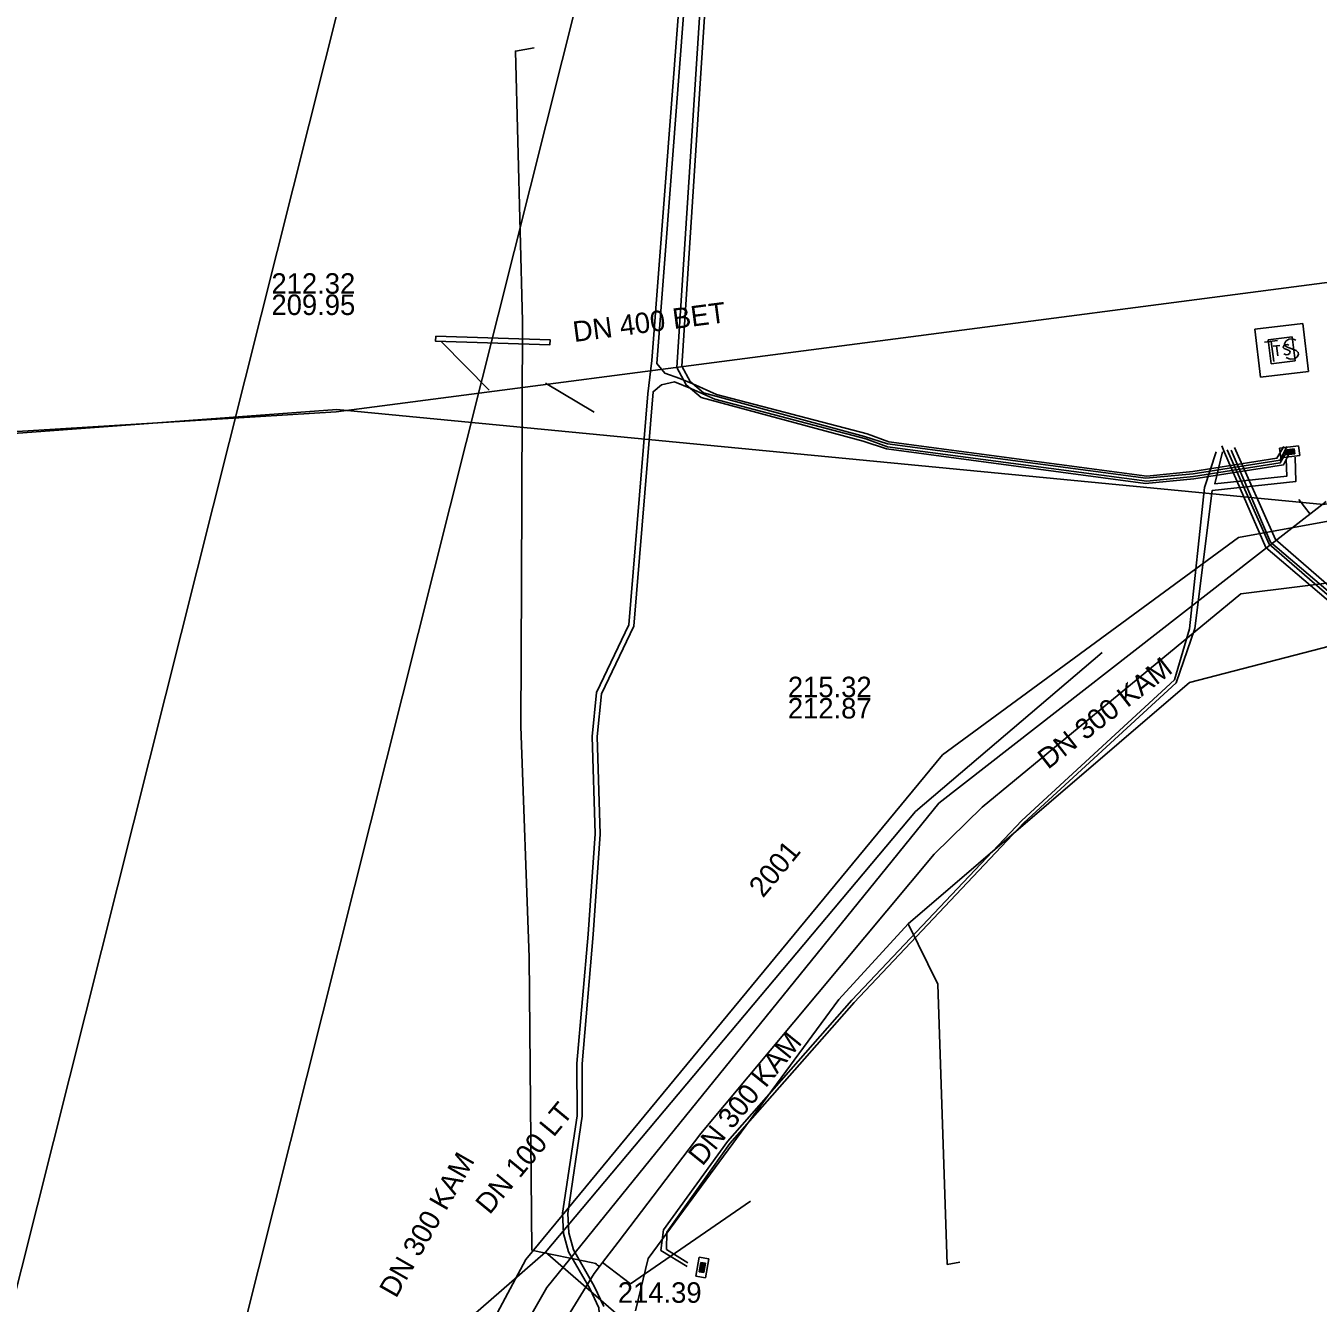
# Model space of a CAD drawing. Extents: x -596024 to -594475, y -1163820 to -1161957.
# Drawn here: x -595896.3 to -595845.8, y -1162925.9 to -1162876 of the extents above; entities that cross this region are included whole.
import ezdxf

# ---------------------------------------------------------------- set-up
doc = ezdxf.new("R2010")
doc.units = 0
for name, color, linetype in [('25', 7, 'Continuous'), ('Level 1', 7, 'Continuous'), ('Level 3', 7, 'Continuous'), ('Vrstva 1', 7, 'Continuous'), ('Vrstva 12', 7, 'Continuous'), ('Vrstva 13', 7, 'Continuous'), ('Vrstva 15', 7, 'Continuous'), ('Vrstva 16', 7, 'Continuous'), ('Vrstva 25', 7, 'Continuous'), ('Vrstva 28', 7, 'Continuous'), ('Vrstva 4', 7, 'Continuous'), ('Vrstva 42', 7, 'Continuous'), ('Vrstva 43', 7, 'Continuous'), ('Vrstva 44', 7, 'Continuous'), ('Vrstva 45', 7, 'Continuous'), ('Vrstva 53', 7, 'Continuous'), ('Vrstva 55', 7, 'Continuous'), ('Vrstva 58', 7, 'Continuous'), ('Vrstva 9', 7, 'Continuous')]:
    doc.layers.add(name, color=color, linetype=linetype)

# ---------------------------------------------------------------- blocks, each defined once
blk = doc.blocks.new('NN640')
at = {"layer": '25'}
for points in [[(-1.89, 1.889), (1.889, 1.889)], [(-1.89, -1.89), (-1.89, 1.889)], [(1.889, 1.889), (1.889, -1.89)], [(-1.26, 0.787), (-0.221, 0.787)], [(-0.725, 0.787), (-0.725, -0.788)], [(1.197, 0.661), (0.945, 0.787), (0.661, 0.787), (0.409, 0.661), (0.283, 0.472), (0.283, 0.409), (0.409, 0.22), (1.133, -0.158), (1.259, -0.316), (1.259, -0.473), (1.133, -0.662), (0.913, -0.788), (0.629, -0.788), (0.503, -0.725), (0.283, -0.599)], [(1.889, -1.89), (-1.89, -1.89)]]:
    blk.add_lwpolyline(points, dxfattribs=at)
blk = doc.blocks.new('NN620')
at = {"layer": 'Vrstva 28'}
for points in [[(0.752, 0.004), (-0.748, 0.004)], [(-0.748, 0.004), (-0.748, -0.746)], [(0.752, -0.746), (0.752, 0.004)], [(-0.748, -0.746), (0.752, -0.746)], [(0.368, -0.18), (-0.376, -0.18)], [(-0.376, -0.18), (-0.376, -0.558)], [(-0.376, -0.558), (0.368, -0.558)], [(0.321, -0.227), (-0.329, -0.227)], [(-0.329, -0.227), (-0.329, -0.51)], [(-0.329, -0.51), (0.321, -0.51)], [(0.274, -0.274), (-0.281, -0.274)], [(-0.281, -0.274), (-0.281, -0.463)], [(-0.281, -0.463), (0.274, -0.463)], [(0.227, -0.321), (-0.234, -0.321)], [(-0.234, -0.321), (-0.234, -0.416)], [(-0.234, -0.416), (0.227, -0.416)], [(-0.193, -0.369), (0.185, -0.369)], [(0.227, -0.416), (0.227, -0.321)], [(0.274, -0.463), (0.274, -0.274)], [(0.321, -0.51), (0.321, -0.227)], [(0.368, -0.558), (0.368, -0.18)]]:
    blk.add_lwpolyline(points, dxfattribs=at)
blk = doc.blocks.new('VN640')
at = {"layer": '25'}
for points in [[(-1.89, 1.889), (1.889, 1.889)], [(-1.89, -1.89), (-1.89, 1.889)], [(-1.26, 0.787), (-0.221, 0.787)], [(-0.725, 0.787), (-0.725, -0.788)], [(1.197, 0.661), (0.945, 0.787), (0.661, 0.787), (0.409, 0.661), (0.283, 0.472), (0.283, 0.409), (0.409, 0.22), (1.133, -0.158), (1.259, -0.316), (1.259, -0.473), (1.133, -0.662), (0.913, -0.788), (0.629, -0.788), (0.503, -0.725), (0.283, -0.599)], [(1.889, 1.889), (1.889, -1.89)], [(1.889, -1.89), (-1.89, -1.89)]]:
    blk.add_lwpolyline(points, dxfattribs=at)

msp = doc.modelspace()

# ---------------------------------------------------------------- linework, layer by layer
at = {"layer": 'Level 1'}
for points in [[(-596024.42, -1162921.712), (-596001.15, -1162890.66), (-595962.42, -1162895.72), (-595924.28, -1162893.96), (-595884.16, -1162890.98), (-595845.62, -1162894.68), (-595821.86, -1162890.31), (-595800.89, -1162887.52), (-595750.86, -1162888.83), (-595701.41, -1162888.47), (-595679.74, -1162860.44)], [(-595878.21, -1162890.22), (-595880.07, -1162888.33)], [(-595876.01, -1162889.94), (-595874.1, -1162891.08)], [(-595846.59, -1162894.49), (-595846.15, -1162895.06)]]:
    msp.add_lwpolyline(points, dxfattribs=at)
at = {"layer": 'Level 3'}
msp.add_lwpolyline([(-595880.29, -1162888.11), (-595875.83, -1162888.25), (-595875.84, -1162888.45), (-595880.3, -1162888.31)], close=True, dxfattribs=at)
at = {"layer": 'Vrstva 1'}
msp.add_line((-595809.6, -1162881.33), (-595884.18, -1162891.07), dxfattribs=at)
at = {"layer": 'Vrstva 13'}
msp.add_lwpolyline([(-595880.521, -1162931.197), (-595876.77, -1162924.18), (-595860.51, -1162904.47), (-595848.94, -1162895.98), (-595831.837, -1162892.858), (-595829.46, -1162892.422), (-595825.38, -1162891.68), (-595807.59, -1162889), (-595802.16, -1162888.33)], dxfattribs=at)
at = {"layer": 'Vrstva 16'}
for points in [[(-595873.9, -1162924.46), (-595874.01, -1162924.37), (-595874.04, -1162924.34), (-595874.47, -1162924.24), (-595876.25, -1162923.88), (-595876.54, -1162923.81), (-595876.64, -1162912.37), (-595876.97, -1162903.36), (-595876.94, -1162897.74), (-595876.9, -1162887.53), (-595877.18, -1162876.97), (-595876.45, -1162876.84)], [(-595873.17, -1162923.5), (-595869.94, -1162919.26), (-595860.83, -1162908.34), (-595858.96, -1162906.51), (-595848.86, -1162898.18), (-595824.97, -1162895.21), (-595823.24, -1162895), (-595801.28, -1162892.27)], [(-595872.69, -1162925.13), (-595868, -1162921.9)], [(-595891.84, -1162947.26), (-595888.95, -1162937.96), (-595888.69, -1162937.83), (-595886.89, -1162937.21), (-595880.43, -1162934.98), (-595875.94, -1162927.71), (-595874.1, -1162924.73), (-595873.9, -1162924.46), (-595873.78, -1162924.3), (-595873.17, -1162923.5)], [(-595872.69, -1162925.13), (-595873.78, -1162924.3)]]:
    msp.add_lwpolyline(points, dxfattribs=at)
at = {"layer": 'Vrstva 25'}
for p, q in [((-595844.583, -1162900.003), (-595850.855, -1162901.638)), ((-595850.855, -1162901.638), (-595861.841, -1162911.063)), ((-595861.841, -1162911.063), (-595864.558, -1162914.028)), ((-595861.841, -1162911.063), (-595860.69, -1162913.43)), ((-595860.69, -1162913.43), (-595860.32, -1162924.381)), ((-595864.558, -1162914.028), (-595871.995, -1162924.136)), ((-595871.995, -1162924.136), (-595872.494, -1162926.188)), ((-595860.32, -1162924.381), (-595859.821, -1162924.288))]:
    msp.add_line(p, q, dxfattribs=at)
at = {"layer": 'Vrstva 42'}
for points in [[(-595811.092, -1162897.711), (-595810.745, -1162897.557), (-595811.107, -1162896.267), (-595811.835, -1162894.236), (-595829.156, -1162897.978), (-595834.652, -1162898.54), (-595836.301, -1162898.55), (-595840.752, -1162899.059), (-595844.017, -1162899.477), (-595847.754, -1162896.241), (-595849.389, -1162892.555)], [(-595803.228, -1162978.24), (-595809.609, -1162978.365), (-595810.333, -1162975.664), (-595810.497, -1162974.755), (-595809.65, -1162971.384), (-595809.77, -1162950.863), (-595809.92, -1162939.544), (-595810.56, -1162931.516), (-595810.19, -1162922.401), (-595810.68, -1162911.898), (-595810.77, -1162898.597), (-595810.798, -1162897.824), (-595811.93, -1162894.41), (-595829.123, -1162898.125), (-595833.452, -1162898.873), (-595838.23, -1162899.96), (-595839.105, -1162899.519), (-595840.77, -1162898.91), (-595843.97, -1162899.32), (-595847.7, -1162896.157), (-595849.237, -1162892.569)], [(-595811.105, -1162897.896), (-595810.556, -1162897.582), (-595810.933, -1162896.279), (-595811.625, -1162893.884), (-595829.204, -1162897.682), (-595834.668, -1162898.24), (-595836.319, -1162898.25), (-595840.788, -1162898.761), (-595843.923, -1162899.163), (-595847.506, -1162896.059), (-595849.103, -1162892.459)], [(-595870.476, -1162924.452), (-595871.503, -1162923.823), (-595871.404, -1162923.017), (-595868.896, -1162919.57), (-595864.046, -1162914.044), (-595857.407, -1162907.035), (-595851.448, -1162901.539), (-595850.857, -1162899.538), (-595850.268, -1162894.022), (-595849.818, -1162892.623)], [(-595846.727, -1162892.833), (-595846.71, -1162893.791), (-595849.976, -1162894.144), (-595850.651, -1162899.528), (-595851.382, -1162901.656), (-595857.333, -1162907.121), (-595863.95, -1162914.136), (-595868.804, -1162919.649), (-595871.271, -1162923.115), (-595871.286, -1162923.787), (-595870.449, -1162924.313)], [(-595849.575, -1162892.623), (-595849.87, -1162893.876), (-595847.054, -1162893.578), (-595847.08, -1162892.917)]]:
    msp.add_lwpolyline(points, dxfattribs=at)
at = {"layer": 'Vrstva 44'}
for points in [[(-595868.049, -1162804.844), (-595868.969, -1162811.398), (-595869.519, -1162817.328), (-595869.879, -1162819.768), (-595870.409, -1162825.057), (-595871.09, -1162829.201), (-595871.19, -1162834.187), (-595871.33, -1162837.131), (-595871.209, -1162838.991), (-595870.688, -1162842.229), (-595870.454, -1162843.225), (-595870.155, -1162843.793), (-595868.639, -1162845.838), (-595868.561, -1162846.044), (-595871.85, -1162889.062), (-595872.01, -1162890.362), (-595872.748, -1162899.383), (-595874.018, -1162902.033), (-595874.19, -1162903.747)], [(-595847.177, -1162892.42), (-595847.443, -1162892.879), (-595850.733, -1162893.391), (-595852.519, -1162893.579), (-595862.605, -1162892.242), (-595863.439, -1162891.925), (-595869.327, -1162890.385), (-595870.251, -1162889.968), (-595870.764, -1162889.767), (-595871.35, -1162889.56), (-595871.658, -1162889.182), (-595868.359, -1162846.016)], [(-595873.732, -1162926.014), (-595874.101, -1162925.224), (-595874.917, -1162923.801), (-595875.101, -1162923.134), (-595875.14, -1162922.385), (-595874.57, -1162918.587), (-595874.58, -1162916.534), (-595874.14, -1162911.488), (-595873.87, -1162907.562), (-595873.99, -1162903.753), (-595873.822, -1162902.087), (-595872.552, -1162899.437), (-595871.802, -1162890.282), (-595871.47, -1162890.01), (-595870.974, -1162889.899), (-595870.329, -1162890.152), (-595869.393, -1162890.575), (-595863.501, -1162892.115), (-595862.655, -1162892.438), (-595852.521, -1162893.781), (-595850.707, -1162893.589), (-595847.317, -1162893.061), (-595847.004, -1162892.52)], [(-595874.19, -1162903.747), (-595874.07, -1162907.558), (-595874.34, -1162911.472), (-595874.78, -1162916.526), (-595874.77, -1162918.573), (-595875.34, -1162922.375), (-595875.299, -1162923.166), (-595875.103, -1162923.879), (-595874.279, -1162925.316), (-595873.928, -1162926.066), (-595873.881, -1162926.667), (-595875.833, -1162932.413), (-595876.316, -1162933.457), (-595877.451, -1162934.859), (-595879.176, -1162936.235), (-595882.468, -1162939.426), (-595885.846, -1162942.355), (-595888.732, -1162944.889), (-595889.712, -1162947.062), (-595890.539, -1162949.238), (-595890.68, -1162951.369), (-595890.52, -1162954.961), (-595890.67, -1162959.306)]]:
    msp.add_lwpolyline(points, dxfattribs=at)
at = {"layer": 'Vrstva 53'}
for points in [[(-595572.134, -1161956.88), (-595575.79, -1161971.945), (-595658.589, -1162190.655), (-595764.939, -1162400.629), (-596024.42, -1163434.226)], [(-596024.42, -1163471.17), (-595756.347, -1162403.195), (-595650.396, -1162193.993), (-595567.188, -1161974.243), (-595562.97, -1161956.88)]]:
    msp.add_lwpolyline(points, dxfattribs=at)
at = {"layer": 'Vrstva 55'}
for points in [[(-595849.6, -1162892.39), (-595849.49, -1162892.65), (-595847.88, -1162896.36), (-595844.04, -1162899.63), (-595840.74, -1162899.2), (-595836.29, -1162898.71), (-595834.65, -1162898.69), (-595829.14, -1162898.13), (-595811.95, -1162894.42), (-595811.37, -1162896.45), (-595810.53, -1162897.76), (-595809.11, -1162897.85), (-595800.94, -1162896.51), (-595800.86, -1162894.36), (-595800.93, -1162893.75)], [(-595901.68, -1162936.51), (-595901.85, -1162935.88), (-595886.31, -1162932.31), (-595884.68, -1162932.82), (-595881.963, -1162929.09), (-595876.006, -1162923.889), (-595871.39, -1162927.9), (-595876.006, -1162923.889), (-595861.559, -1162906.685), (-595854.268, -1162900.462)]]:
    msp.add_lwpolyline(points, dxfattribs=at)
at = {"layer": 'Vrstva 58'}
for points in [[(-595846.88, -1162892.514), (-595847.183, -1162893.131), (-595850.688, -1162893.689), (-595852.572, -1162893.861), (-595862.692, -1162892.508), (-595863.608, -1162892.216), (-595869.927, -1162890.511), (-595870.519, -1162890.014), (-595870.882, -1162889.332), (-595868.121, -1162846.706), (-595868.243, -1162846.064), (-595868.49, -1162845.761), (-595870.047, -1162843.59), (-595870.206, -1162843.23), (-595870.409, -1162842.137), (-595870.919, -1162839.022), (-595871.05, -1162837.121), (-595870.9, -1162834.247), (-595870.88, -1162829.581), (-595870.129, -1162825.197), (-595869.589, -1162819.607), (-595869.209, -1162817.427), (-595868.669, -1162811.328), (-595867.759, -1162804.993)], [(-595867.561, -1162805.027), (-595868.471, -1162811.352), (-595869.011, -1162817.453), (-595869.391, -1162819.633), (-595869.931, -1162825.223), (-595870.68, -1162829.599), (-595870.7, -1162834.253), (-595870.85, -1162837.119), (-595870.721, -1162838.998), (-595870.211, -1162842.103), (-595870.014, -1162843.17), (-595869.873, -1162843.49), (-595868.331, -1162845.639), (-595868.056, -1162845.976), (-595867.919, -1162846.694), (-595870.678, -1162889.288), (-595870.361, -1162889.886), (-595869.833, -1162890.329), (-595863.552, -1162892.024), (-595862.648, -1162892.312), (-595852.568, -1162893.659), (-595850.712, -1162893.491), (-595847.317, -1162892.949), (-595847.06, -1162892.426)]]:
    msp.add_lwpolyline(points, dxfattribs=at)
at = {"layer": 'Vrstva 9'}
msp.add_line((-595860.65, -1162906.36), (-595875.95, -1162925.28), dxfattribs=at)
for points in [[(-595884.18, -1162891.07), (-595896.846, -1162891.853), (-595962.17, -1162895.89)], [(-595845.52, -1162894.57), (-595848.315, -1162896.748), (-595860.65, -1162906.36)], [(-595875.95, -1162925.28), (-595880.321, -1162932.926), (-595880.353, -1162932.981), (-595880.544, -1162933.314), (-595880.649, -1162933.418), (-595880.937, -1162933.705)]]:
    msp.add_lwpolyline(points, dxfattribs=at)

# ---------------------------------------------------------------- block references
at = {"layer": 'Vrstva 43'}
for name, p, xscale, yscale, rotation in [('NN640', (-595847.259, -1162888.662), 0.5, 0.5000000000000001, 6.999999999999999), ('NN620', (-595846.922, -1162892.816), 0.5, 0.5000000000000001, -173.00000000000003), ('NN620', (-595869.701, -1162924.529), 0.49999999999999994, 0.5, -100)]:
    msp.add_blockref(name, p, dxfattribs=dict(at, xscale=xscale, yscale=yscale, rotation=rotation))
at = {"layer": 'Vrstva 45', "xscale": 0.25, "yscale": 0.25000000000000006, "rotation": 7}
msp.add_blockref('VN640', (-595847.259, -1162888.662), dxfattribs=at)

# ---------------------------------------------------------------- texts
at = {"layer": 'Vrstva 12'}
for s, p in [('212.32', (-595886.707, -1162886.452)), ('209.95', (-595886.707, -1162887.284)), ('215.32', (-595866.543, -1162902.214)), ('212.87', (-595866.543, -1162903.046)), ('214.39', (-595873.183, -1162925.871))]:
    msp.add_text(s, height=0.8, dxfattribs=at).set_placement(p)
for rotation, p in [(37.9298, (-595856.385, -1162905.057)), (51.0505, (-595869.878, -1162920.562)), (60.2415, (-595881.843, -1162925.725))]:
    msp.add_text('DN 300 KAM', height=0.8, rotation=rotation, dxfattribs=at).set_placement(p)
at = {"layer": 'Vrstva 15'}
for s, p in [('2001', (-595867.513, -1162910.082)), ('DN 100 LT', (-595878.189, -1162922.46))]:
    msp.add_text(s, height=0.8, rotation=50.4776, dxfattribs=at).set_placement(p)
at = {"layer": 'Vrstva 4'}
msp.add_text('DN 400 BET', height=0.8, rotation=7.4484, dxfattribs=at).set_placement((-595874.883, -1162888.341))

doc.saveas('drawing.dxf')
